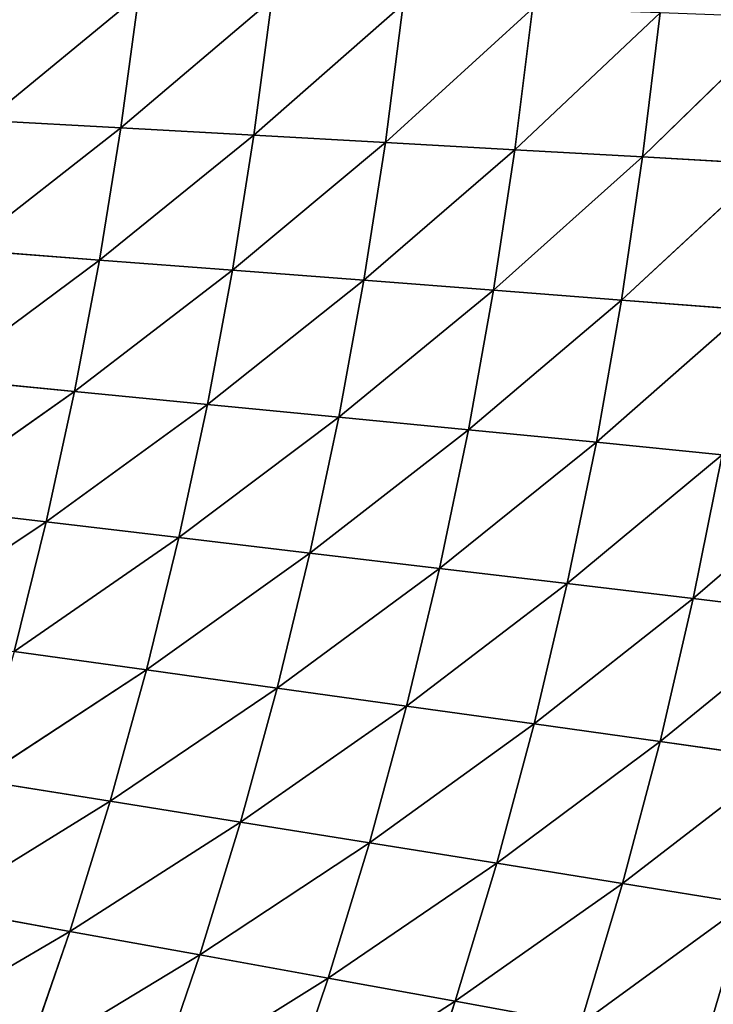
# Model space of a CAD drawing. Extents: x 0 to 605, y 0 to 400.
# Tile 871 of 1056: x 510 to 533, y 159 to 192. Entities that reach past the tile are written whole.
import ezdxf

# ---------------------------------------------------------------- set-up
doc = ezdxf.new("R2010")
doc.units = 0
doc.header["$LTSCALE"] = 25.4
doc.layers.get('0').update_dxf_attribs({"linetype": 'CONTINUOUS'})

# ---------------------------------------------------------------- blocks, each defined once
blk = doc.blocks.new('ATLANTA610_-_S_STL')
at = {"color": 0}
for p, q in [((534.488, 52.016, 237.382), (528.988, 50.111, 241.389)), ((534.488, 52.016, 237.382), (528.988, 50.111, 241.389)), ((535.741, 52.065, 232.589), (530.381, 50.149, 236.719)), ((535.741, 52.065, 232.589), (530.381, 50.149, 236.719)), ((534.488, 52.016, 237.382), (530.381, 50.149, 236.719)), ((534.488, 52.016, 237.382), (530.381, 50.149, 236.719)), ((536.847, 52.126, 227.759), (531.628, 50.199, 232.011)), ((536.847, 52.126, 227.759), (531.628, 50.199, 232.011)), ((535.741, 52.065, 232.589), (531.628, 50.199, 232.011)), ((535.741, 52.065, 232.589), (531.628, 50.199, 232.011)), ((537.811, 52.2, 222.894), (532.732, 50.26, 227.266)), ((537.811, 52.2, 222.894), (532.732, 50.26, 227.266)), ((536.847, 52.126, 227.759), (532.732, 50.26, 227.266)), ((536.847, 52.126, 227.759), (532.732, 50.26, 227.266)), ((534.526, 50.418, 217.678), (529.515, 48.582, 222.077)), ((534.526, 50.418, 217.678), (529.515, 48.582, 222.077)), ((535.224, 50.516, 212.838), (530.348, 48.665, 217.355)), ((535.224, 50.516, 212.838), (530.348, 48.665, 217.355)), ((534.526, 50.418, 217.678), (530.348, 48.665, 217.355)), ((534.526, 50.418, 217.678), (530.348, 48.665, 217.355)), ((535.794, 50.626, 207.97), (531.052, 48.761, 212.604)), ((535.794, 50.626, 207.97), (531.052, 48.761, 212.604)), ((535.224, 50.516, 212.838), (531.052, 48.761, 212.604)), ((535.224, 50.516, 212.838), (531.052, 48.761, 212.604)), ((530.381, 50.149, 236.719), (524.831, 48.363, 240.632)), ((530.381, 50.149, 236.719), (524.831, 48.363, 240.632)), ((528.988, 50.111, 241.389), (524.831, 48.363, 240.632)), ((528.988, 50.111, 241.389), (524.831, 48.363, 240.632)), ((531.628, 50.199, 232.011), (526.212, 48.401, 236.048)), ((531.628, 50.199, 232.011), (526.212, 48.401, 236.048)), ((530.381, 50.149, 236.719), (526.212, 48.401, 236.048)), ((530.381, 50.149, 236.719), (526.212, 48.401, 236.048)), ((532.732, 50.26, 227.266), (527.451, 48.45, 231.425)), ((532.732, 50.26, 227.266), (527.451, 48.45, 231.425)), ((531.628, 50.199, 232.011), (527.451, 48.45, 231.425)), ((531.628, 50.199, 232.011), (527.451, 48.45, 231.425)), ((533.696, 50.333, 222.488), (528.551, 48.51, 226.768)), ((533.696, 50.333, 222.488), (528.551, 48.51, 226.768)), ((532.732, 50.26, 227.266), (528.551, 48.51, 226.768)), ((532.732, 50.26, 227.266), (528.551, 48.51, 226.768)), ((528.988, 50.111, 241.389), (530.381, 50.149, 236.719)), ((528.988, 50.111, 241.389), (530.381, 50.149, 236.719)), ((533.696, 50.333, 222.488), (529.515, 48.582, 222.077)), ((533.696, 50.333, 222.488), (529.515, 48.582, 222.077)), ((530.381, 50.149, 236.719), (531.628, 50.199, 232.011)), ((530.381, 50.149, 236.719), (531.628, 50.199, 232.011)), ((531.628, 50.199, 232.011), (532.732, 50.26, 227.266)), ((531.628, 50.199, 232.011), (532.732, 50.26, 227.266)), ((532.732, 50.26, 227.266), (533.696, 50.333, 222.488)), ((532.732, 50.26, 227.266), (533.696, 50.333, 222.488)), ((531.052, 48.761, 212.604), (526.105, 47.021, 217.029)), ((531.052, 48.761, 212.604), (526.105, 47.021, 217.029)), ((531.631, 48.868, 207.825), (526.813, 47.114, 212.367)), ((531.631, 48.868, 207.825), (526.813, 47.114, 212.367)), ((531.052, 48.761, 212.604), (526.813, 47.114, 212.367)), ((531.052, 48.761, 212.604), (526.813, 47.114, 212.367)), ((531.052, 48.761, 212.604), (530.348, 48.665, 217.355)), ((531.052, 48.761, 212.604), (530.348, 48.665, 217.355)), ((531.631, 48.868, 207.825), (531.052, 48.761, 212.604)), ((531.631, 48.868, 207.825), (531.052, 48.761, 212.604)), ((526.212, 48.401, 236.048), (520.617, 46.725, 239.867)), ((526.212, 48.401, 236.048), (520.617, 46.725, 239.867)), ((527.451, 48.45, 231.425), (521.986, 46.763, 235.369)), ((527.451, 48.45, 231.425), (521.986, 46.763, 235.369)), ((526.212, 48.401, 236.048), (521.986, 46.763, 235.369)), ((526.212, 48.401, 236.048), (521.986, 46.763, 235.369)), ((528.551, 48.51, 226.768), (523.216, 46.811, 230.834)), ((528.551, 48.51, 226.768), (523.216, 46.811, 230.834)), ((527.451, 48.45, 231.425), (523.216, 46.811, 230.834)), ((527.451, 48.45, 231.425), (523.216, 46.811, 230.834)), ((529.515, 48.582, 222.077), (524.31, 46.87, 226.264)), ((529.515, 48.582, 222.077), (524.31, 46.87, 226.264)), ((528.551, 48.51, 226.768), (524.31, 46.87, 226.264)), ((528.551, 48.51, 226.768), (524.31, 46.87, 226.264)), ((526.212, 48.401, 236.048), (524.831, 48.363, 240.632)), ((526.212, 48.401, 236.048), (524.831, 48.363, 240.632)), ((530.348, 48.665, 217.355), (525.271, 46.94, 221.662)), ((530.348, 48.665, 217.355), (525.271, 46.94, 221.662)), ((529.515, 48.582, 222.077), (525.271, 46.94, 221.662)), ((529.515, 48.582, 222.077), (525.271, 46.94, 221.662)), ((530.348, 48.665, 217.355), (526.105, 47.021, 217.029)), ((530.348, 48.665, 217.355), (526.105, 47.021, 217.029)), ((527.451, 48.45, 231.425), (526.212, 48.401, 236.048)), ((527.451, 48.45, 231.425), (526.212, 48.401, 236.048)), ((528.551, 48.51, 226.768), (527.451, 48.45, 231.425)), ((528.551, 48.51, 226.768), (527.451, 48.45, 231.425)), ((529.515, 48.582, 222.077), (528.551, 48.51, 226.768)), ((529.515, 48.582, 222.077), (528.551, 48.51, 226.768)), ((530.348, 48.665, 217.355), (529.515, 48.582, 222.077)), ((530.348, 48.665, 217.355), (529.515, 48.582, 222.077)), ((524.831, 48.363, 240.632), (520.617, 46.725, 239.867)), ((524.831, 48.363, 240.632), (520.617, 46.725, 239.867)), ((524.831, 48.363, 240.632), (523.305, 48.335, 245.176)), ((524.831, 48.363, 240.632), (523.305, 48.335, 245.176)), ((526.813, 47.114, 212.367), (521.801, 45.48, 216.698)), ((526.813, 47.114, 212.367), (521.801, 45.48, 216.698)), ((527.4, 47.218, 207.678), (522.512, 45.568, 212.127)), ((527.4, 47.218, 207.678), (522.512, 45.568, 212.127)), ((526.813, 47.114, 212.367), (522.512, 45.568, 212.127)), ((526.813, 47.114, 212.367), (522.512, 45.568, 212.127)), ((526.105, 47.021, 217.029), (526.813, 47.114, 212.367)), ((526.105, 47.021, 217.029), (526.813, 47.114, 212.367)), ((526.813, 47.114, 212.367), (527.4, 47.218, 207.678)), ((526.813, 47.114, 212.367), (527.4, 47.218, 207.678)), ((521.986, 46.763, 235.369), (516.351, 45.192, 239.093)), ((521.986, 46.763, 235.369), (516.351, 45.192, 239.093)), ((523.216, 46.811, 230.834), (517.705, 45.23, 234.682)), ((523.216, 46.811, 230.834), (517.705, 45.23, 234.682)), ((521.986, 46.763, 235.369), (517.705, 45.23, 234.682)), ((521.986, 46.763, 235.369), (517.705, 45.23, 234.682)), ((524.31, 46.87, 226.264), (518.924, 45.277, 230.235)), ((524.31, 46.87, 226.264), (518.924, 45.277, 230.235)), ((523.216, 46.811, 230.834), (518.924, 45.277, 230.235)), ((523.216, 46.811, 230.834), (518.924, 45.277, 230.235)), ((525.271, 46.94, 221.662), (520.011, 45.334, 225.754)), ((525.271, 46.94, 221.662), (520.011, 45.334, 225.754)), ((524.31, 46.87, 226.264), (520.011, 45.334, 225.754)), ((524.31, 46.87, 226.264), (520.011, 45.334, 225.754)), ((520.617, 46.725, 239.867), (521.986, 46.763, 235.369)), ((520.617, 46.725, 239.867), (521.986, 46.763, 235.369)), ((526.105, 47.021, 217.029), (520.968, 45.401, 221.242)), ((526.105, 47.021, 217.029), (520.968, 45.401, 221.242)), ((525.271, 46.94, 221.662), (520.968, 45.401, 221.242)), ((525.271, 46.94, 221.662), (520.968, 45.401, 221.242)), ((526.105, 47.021, 217.029), (521.801, 45.48, 216.698)), ((526.105, 47.021, 217.029), (521.801, 45.48, 216.698)), ((521.986, 46.763, 235.369), (523.216, 46.811, 230.834)), ((521.986, 46.763, 235.369), (523.216, 46.811, 230.834)), ((523.216, 46.811, 230.834), (524.31, 46.87, 226.264)), ((523.216, 46.811, 230.834), (524.31, 46.87, 226.264)), ((524.31, 46.87, 226.264), (525.271, 46.94, 221.662)), ((524.31, 46.87, 226.264), (525.271, 46.94, 221.662)), ((525.271, 46.94, 221.662), (526.105, 47.021, 217.029)), ((525.271, 46.94, 221.662), (526.105, 47.021, 217.029)), ((520.617, 46.725, 239.867), (516.351, 45.192, 239.093)), ((520.617, 46.725, 239.867), (516.351, 45.192, 239.093)), ((519.108, 46.698, 244.325), (520.617, 46.725, 239.867)), ((519.108, 46.698, 244.325), (520.617, 46.725, 239.867)), ((521.801, 45.48, 216.698), (516.61, 43.959, 220.817)), ((521.801, 45.48, 216.698), (516.61, 43.959, 220.817)), ((522.512, 45.568, 212.127), (517.44, 44.034, 216.365)), ((522.512, 45.568, 212.127), (517.44, 44.034, 216.365)), ((521.801, 45.48, 216.698), (517.44, 44.034, 216.365)), ((521.801, 45.48, 216.698), (517.44, 44.034, 216.365)), ((523.105, 45.668, 207.529), (518.152, 44.119, 211.885)), ((523.105, 45.668, 207.529), (518.152, 44.119, 211.885)), ((522.512, 45.568, 212.127), (518.152, 44.119, 211.885)), ((522.512, 45.568, 212.127), (518.152, 44.119, 211.885)), ((521.801, 45.48, 216.698), (520.968, 45.401, 221.242)), ((521.801, 45.48, 216.698), (520.968, 45.401, 221.242)), ((522.512, 45.568, 212.127), (521.801, 45.48, 216.698)), ((522.512, 45.568, 212.127), (521.801, 45.48, 216.698)), ((523.105, 45.668, 207.529), (522.512, 45.568, 212.127)), ((523.105, 45.668, 207.529), (522.512, 45.568, 212.127)), ((517.705, 45.23, 234.682), (512.036, 43.758, 238.312)), ((517.705, 45.23, 234.682), (512.036, 43.758, 238.312)), ((516.351, 45.192, 239.093), (512.036, 43.758, 238.312)), ((516.351, 45.192, 239.093), (512.036, 43.758, 238.312)), ((518.924, 45.277, 230.235), (513.374, 43.794, 233.989)), ((518.924, 45.277, 230.235), (513.374, 43.794, 233.989)), ((517.705, 45.23, 234.682), (513.374, 43.794, 233.989)), ((517.705, 45.23, 234.682), (513.374, 43.794, 233.989)), ((520.011, 45.334, 225.754), (514.58, 43.839, 229.631)), ((520.011, 45.334, 225.754), (514.58, 43.839, 229.631)), ((518.924, 45.277, 230.235), (514.58, 43.839, 229.631)), ((518.924, 45.277, 230.235), (514.58, 43.839, 229.631)), ((516.351, 45.192, 239.093), (514.859, 45.165, 243.465)), ((516.351, 45.192, 239.093), (514.859, 45.165, 243.465)), ((520.968, 45.401, 221.242), (515.658, 43.894, 225.24)), ((520.968, 45.401, 221.242), (515.658, 43.894, 225.24)), ((520.011, 45.334, 225.754), (515.658, 43.894, 225.24)), ((520.011, 45.334, 225.754), (515.658, 43.894, 225.24)), ((517.705, 45.23, 234.682), (516.351, 45.192, 239.093)), ((517.705, 45.23, 234.682), (516.351, 45.192, 239.093)), ((520.968, 45.401, 221.242), (516.61, 43.959, 220.817)), ((520.968, 45.401, 221.242), (516.61, 43.959, 220.817)), ((518.924, 45.277, 230.235), (517.705, 45.23, 234.682)), ((518.924, 45.277, 230.235), (517.705, 45.23, 234.682)), ((520.011, 45.334, 225.754), (518.924, 45.277, 230.235)), ((520.011, 45.334, 225.754), (518.924, 45.277, 230.235)), ((520.968, 45.401, 221.242), (520.011, 45.334, 225.754)), ((520.968, 45.401, 221.242), (520.011, 45.334, 225.754)), ((518.748, 44.214, 207.379), (513.736, 42.759, 211.641)), ((518.748, 44.214, 207.379), (513.736, 42.759, 211.641)), ((518.152, 44.119, 211.885), (518.748, 44.214, 207.379)), ((518.152, 44.119, 211.885), (518.748, 44.214, 207.379)), ((514.58, 43.839, 229.631), (508.995, 42.448, 233.288)), ((514.58, 43.839, 229.631), (508.995, 42.448, 233.288)), ((515.658, 43.894, 225.24), (510.187, 42.492, 229.02)), ((515.658, 43.894, 225.24), (510.187, 42.492, 229.02)), ((514.58, 43.839, 229.631), (510.187, 42.492, 229.02)), ((514.58, 43.839, 229.631), (510.187, 42.492, 229.02)), ((516.61, 43.959, 220.817), (511.254, 42.545, 224.72)), ((516.61, 43.959, 220.817), (511.254, 42.545, 224.72)), ((515.658, 43.894, 225.24), (511.254, 42.545, 224.72)), ((515.658, 43.894, 225.24), (511.254, 42.545, 224.72)), ((517.44, 44.034, 216.365), (512.199, 42.607, 220.389)), ((517.44, 44.034, 216.365), (512.199, 42.607, 220.389)), ((516.61, 43.959, 220.817), (512.199, 42.607, 220.389)), ((516.61, 43.959, 220.817), (512.199, 42.607, 220.389)), ((518.152, 44.119, 211.885), (513.025, 42.678, 216.028)), ((518.152, 44.119, 211.885), (513.025, 42.678, 216.028)), ((517.44, 44.034, 216.365), (513.025, 42.678, 216.028)), ((517.44, 44.034, 216.365), (513.025, 42.678, 216.028)), ((513.374, 43.794, 233.989), (514.58, 43.839, 229.631)), ((513.374, 43.794, 233.989), (514.58, 43.839, 229.631)), ((518.152, 44.119, 211.885), (513.736, 42.759, 211.641)), ((518.152, 44.119, 211.885), (513.736, 42.759, 211.641)), ((514.58, 43.839, 229.631), (515.658, 43.894, 225.24)), ((514.58, 43.839, 229.631), (515.658, 43.894, 225.24)), ((515.658, 43.894, 225.24), (516.61, 43.959, 220.817)), ((515.658, 43.894, 225.24), (516.61, 43.959, 220.817)), ((516.61, 43.959, 220.817), (517.44, 44.034, 216.365)), ((516.61, 43.959, 220.817), (517.44, 44.034, 216.365)), ((517.44, 44.034, 216.365), (518.152, 44.119, 211.885)), ((517.44, 44.034, 216.365), (518.152, 44.119, 211.885)), ((512.036, 43.758, 238.312), (507.674, 42.414, 237.522)), ((512.036, 43.758, 238.312), (507.674, 42.414, 237.522)), ((513.374, 43.794, 233.989), (508.995, 42.448, 233.288)), ((513.374, 43.794, 233.989), (508.995, 42.448, 233.288)), ((510.563, 43.731, 242.596), (512.036, 43.758, 238.312)), ((510.563, 43.731, 242.596), (512.036, 43.758, 238.312)), ((512.036, 43.758, 238.312), (513.374, 43.794, 233.989)), ((512.036, 43.758, 238.312), (513.374, 43.794, 233.989)), ((514.335, 42.849, 207.228), (509.268, 41.483, 211.394)), ((514.335, 42.849, 207.228), (509.268, 41.483, 211.394)), ((514.335, 42.849, 207.228), (513.736, 42.759, 211.641)), ((514.335, 42.849, 207.228), (513.736, 42.759, 211.641)), ((511.254, 42.545, 224.72), (505.749, 41.23, 228.404)), ((511.254, 42.545, 224.72), (505.749, 41.23, 228.404)), ((512.199, 42.607, 220.389), (506.804, 41.28, 224.195)), ((512.199, 42.607, 220.389), (506.804, 41.28, 224.195)), ((511.254, 42.545, 224.72), (506.804, 41.28, 224.195)), ((511.254, 42.545, 224.72), (506.804, 41.28, 224.195)), ((513.025, 42.678, 216.028), (507.74, 41.339, 219.956)), ((513.025, 42.678, 216.028), (507.74, 41.339, 219.956)), ((512.199, 42.607, 220.389), (507.74, 41.339, 219.956)), ((512.199, 42.607, 220.389), (507.74, 41.339, 219.956)), ((513.736, 42.759, 211.641), (508.56, 41.406, 215.688)), ((513.736, 42.759, 211.641), (508.56, 41.406, 215.688)), ((513.025, 42.678, 216.028), (508.56, 41.406, 215.688)), ((513.025, 42.678, 216.028), (508.56, 41.406, 215.688)), ((513.736, 42.759, 211.641), (509.268, 41.483, 211.394)), ((513.736, 42.759, 211.641), (509.268, 41.483, 211.394)), ((511.254, 42.545, 224.72), (510.187, 42.492, 229.02)), ((511.254, 42.545, 224.72), (510.187, 42.492, 229.02)), ((512.199, 42.607, 220.389), (511.254, 42.545, 224.72)), ((512.199, 42.607, 220.389), (511.254, 42.545, 224.72)), ((513.025, 42.678, 216.028), (512.199, 42.607, 220.389)), ((513.025, 42.678, 216.028), (512.199, 42.607, 220.389)), ((513.736, 42.759, 211.641), (513.025, 42.678, 216.028)), ((513.736, 42.759, 211.641), (513.025, 42.678, 216.028))]:
    blk.add_line(p, q, dxfattribs=at)
mesh = blk.add_polyface(dxfattribs=at)
corners = [(537.117, 53.971, 242.875), (538.528, 54.007, 238.037), (533.085, 51.978, 242.137)]
mesh.append_faces([[corners[k] for k in face] for face in [(0, 1, 2)]], dxfattribs={"color": 0})
mesh = blk.add_polyface(dxfattribs=at)
corners = [(533.085, 51.978, 242.137), (538.528, 54.007, 238.037), (534.488, 52.016, 237.382)]
mesh.append_faces([[corners[k] for k in face] for face in [(0, 1, 2)]], dxfattribs={"color": 0})
mesh = blk.add_polyface(dxfattribs=at)
corners = [(533.085, 51.978, 242.137), (534.488, 52.016, 237.382), (528.988, 50.111, 241.389)]
mesh.append_faces([[corners[k] for k in face] for face in [(0, 1, 2)]], dxfattribs={"color": 0})
mesh = blk.add_polyface(dxfattribs=at)
corners = [(528.988, 50.111, 241.389), (534.488, 52.016, 237.382), (530.381, 50.149, 236.719)]
mesh.append_faces([[corners[k] for k in face] for face in [(0, 1, 2)]], dxfattribs={"color": 0})
mesh = blk.add_polyface(dxfattribs=at)
corners = [(534.488, 52.016, 237.382), (535.741, 52.065, 232.589), (530.381, 50.149, 236.719)]
mesh.append_faces([[corners[k] for k in face] for face in [(0, 1, 2)]], dxfattribs={"color": 0})
mesh = blk.add_polyface(dxfattribs=at)
corners = [(530.381, 50.149, 236.719), (535.741, 52.065, 232.589), (531.628, 50.199, 232.011)]
mesh.append_faces([[corners[k] for k in face] for face in [(0, 1, 2)]], dxfattribs={"color": 0})
mesh = blk.add_polyface(dxfattribs=at)
corners = [(535.741, 52.065, 232.589), (536.847, 52.126, 227.759), (531.628, 50.199, 232.011)]
mesh.append_faces([[corners[k] for k in face] for face in [(0, 1, 2)]], dxfattribs={"color": 0})
mesh = blk.add_polyface(dxfattribs=at)
corners = [(531.628, 50.199, 232.011), (536.847, 52.126, 227.759), (532.732, 50.26, 227.266)]
mesh.append_faces([[corners[k] for k in face] for face in [(0, 1, 2)]], dxfattribs={"color": 0})
mesh = blk.add_polyface(dxfattribs=at)
corners = [(536.847, 52.126, 227.759), (537.811, 52.2, 222.894), (532.732, 50.26, 227.266)]
mesh.append_faces([[corners[k] for k in face] for face in [(0, 1, 2)]], dxfattribs={"color": 0})
mesh = blk.add_polyface(dxfattribs=at)
corners = [(532.732, 50.26, 227.266), (537.811, 52.2, 222.894), (533.696, 50.333, 222.488)]
mesh.append_faces([[corners[k] for k in face] for face in [(0, 1, 2)]], dxfattribs={"color": 0})
mesh = blk.add_polyface(dxfattribs=at)
corners = [(533.696, 50.333, 222.488), (534.526, 50.418, 217.678), (529.515, 48.582, 222.077)]
mesh.append_faces([[corners[k] for k in face] for face in [(0, 1, 2)]], dxfattribs={"color": 0})
mesh = blk.add_polyface(dxfattribs=at)
corners = [(529.515, 48.582, 222.077), (534.526, 50.418, 217.678), (530.348, 48.665, 217.355)]
mesh.append_faces([[corners[k] for k in face] for face in [(0, 1, 2)]], dxfattribs={"color": 0})
mesh = blk.add_polyface(dxfattribs=at)
corners = [(534.526, 50.418, 217.678), (535.224, 50.516, 212.838), (530.348, 48.665, 217.355)]
mesh.append_faces([[corners[k] for k in face] for face in [(0, 1, 2)]], dxfattribs={"color": 0})
mesh = blk.add_polyface(dxfattribs=at)
corners = [(530.348, 48.665, 217.355), (535.224, 50.516, 212.838), (531.052, 48.761, 212.604)]
mesh.append_faces([[corners[k] for k in face] for face in [(0, 1, 2)]], dxfattribs={"color": 0})
mesh = blk.add_polyface(dxfattribs=at)
corners = [(535.224, 50.516, 212.838), (535.794, 50.626, 207.97), (531.052, 48.761, 212.604)]
mesh.append_faces([[corners[k] for k in face] for face in [(0, 1, 2)]], dxfattribs={"color": 0})
mesh = blk.add_polyface(dxfattribs=at)
corners = [(531.052, 48.761, 212.604), (535.794, 50.626, 207.97), (531.631, 48.868, 207.825)]
mesh.append_faces([[corners[k] for k in face] for face in [(0, 1, 2)]], dxfattribs={"color": 0})
mesh = blk.add_polyface(dxfattribs=at)
corners = [(523.305, 48.335, 245.176), (528.988, 50.111, 241.389), (524.831, 48.363, 240.632)]
mesh.append_faces([[corners[k] for k in face] for face in [(0, 1, 2)]], dxfattribs={"color": 0})
mesh = blk.add_polyface(dxfattribs=at)
corners = [(528.988, 50.111, 241.389), (530.381, 50.149, 236.719), (524.831, 48.363, 240.632)]
mesh.append_faces([[corners[k] for k in face] for face in [(0, 1, 2)]], dxfattribs={"color": 0})
mesh = blk.add_polyface(dxfattribs=at)
corners = [(524.831, 48.363, 240.632), (530.381, 50.149, 236.719), (526.212, 48.401, 236.048)]
mesh.append_faces([[corners[k] for k in face] for face in [(0, 1, 2)]], dxfattribs={"color": 0})
mesh = blk.add_polyface(dxfattribs=at)
corners = [(530.381, 50.149, 236.719), (531.628, 50.199, 232.011), (526.212, 48.401, 236.048)]
mesh.append_faces([[corners[k] for k in face] for face in [(0, 1, 2)]], dxfattribs={"color": 0})
mesh = blk.add_polyface(dxfattribs=at)
corners = [(526.212, 48.401, 236.048), (531.628, 50.199, 232.011), (527.451, 48.45, 231.425)]
mesh.append_faces([[corners[k] for k in face] for face in [(0, 1, 2)]], dxfattribs={"color": 0})
mesh = blk.add_polyface(dxfattribs=at)
corners = [(531.628, 50.199, 232.011), (532.732, 50.26, 227.266), (527.451, 48.45, 231.425)]
mesh.append_faces([[corners[k] for k in face] for face in [(0, 1, 2)]], dxfattribs={"color": 0})
mesh = blk.add_polyface(dxfattribs=at)
corners = [(527.451, 48.45, 231.425), (532.732, 50.26, 227.266), (528.551, 48.51, 226.768)]
mesh.append_faces([[corners[k] for k in face] for face in [(0, 1, 2)]], dxfattribs={"color": 0})
mesh = blk.add_polyface(dxfattribs=at)
corners = [(532.732, 50.26, 227.266), (533.696, 50.333, 222.488), (528.551, 48.51, 226.768)]
mesh.append_faces([[corners[k] for k in face] for face in [(0, 1, 2)]], dxfattribs={"color": 0})
mesh = blk.add_polyface(dxfattribs=at)
corners = [(528.551, 48.51, 226.768), (533.696, 50.333, 222.488), (529.515, 48.582, 222.077)]
mesh.append_faces([[corners[k] for k in face] for face in [(0, 1, 2)]], dxfattribs={"color": 0})
mesh = blk.add_polyface(dxfattribs=at)
corners = [(530.348, 48.665, 217.355), (531.052, 48.761, 212.604), (526.105, 47.021, 217.029)]
mesh.append_faces([[corners[k] for k in face] for face in [(0, 1, 2)]], dxfattribs={"color": 0})
mesh = blk.add_polyface(dxfattribs=at)
corners = [(526.105, 47.021, 217.029), (531.052, 48.761, 212.604), (526.813, 47.114, 212.367)]
mesh.append_faces([[corners[k] for k in face] for face in [(0, 1, 2)]], dxfattribs={"color": 0})
mesh = blk.add_polyface(dxfattribs=at)
corners = [(531.052, 48.761, 212.604), (531.631, 48.868, 207.825), (526.813, 47.114, 212.367)]
mesh.append_faces([[corners[k] for k in face] for face in [(0, 1, 2)]], dxfattribs={"color": 0})
mesh = blk.add_polyface(dxfattribs=at)
corners = [(526.813, 47.114, 212.367), (531.631, 48.868, 207.825), (527.4, 47.218, 207.678)]
mesh.append_faces([[corners[k] for k in face] for face in [(0, 1, 2)]], dxfattribs={"color": 0})
mesh = blk.add_polyface(dxfattribs=at)
corners = [(524.831, 48.363, 240.632), (526.212, 48.401, 236.048), (520.617, 46.725, 239.867)]
mesh.append_faces([[corners[k] for k in face] for face in [(0, 1, 2)]], dxfattribs={"color": 0})
mesh = blk.add_polyface(dxfattribs=at)
corners = [(520.617, 46.725, 239.867), (526.212, 48.401, 236.048), (521.986, 46.763, 235.369)]
mesh.append_faces([[corners[k] for k in face] for face in [(0, 1, 2)]], dxfattribs={"color": 0})
mesh = blk.add_polyface(dxfattribs=at)
corners = [(526.212, 48.401, 236.048), (527.451, 48.45, 231.425), (521.986, 46.763, 235.369)]
mesh.append_faces([[corners[k] for k in face] for face in [(0, 1, 2)]], dxfattribs={"color": 0})
mesh = blk.add_polyface(dxfattribs=at)
corners = [(521.986, 46.763, 235.369), (527.451, 48.45, 231.425), (523.216, 46.811, 230.834)]
mesh.append_faces([[corners[k] for k in face] for face in [(0, 1, 2)]], dxfattribs={"color": 0})
mesh = blk.add_polyface(dxfattribs=at)
corners = [(527.451, 48.45, 231.425), (528.551, 48.51, 226.768), (523.216, 46.811, 230.834)]
mesh.append_faces([[corners[k] for k in face] for face in [(0, 1, 2)]], dxfattribs={"color": 0})
mesh = blk.add_polyface(dxfattribs=at)
corners = [(523.216, 46.811, 230.834), (528.551, 48.51, 226.768), (524.31, 46.87, 226.264)]
mesh.append_faces([[corners[k] for k in face] for face in [(0, 1, 2)]], dxfattribs={"color": 0})
mesh = blk.add_polyface(dxfattribs=at)
corners = [(528.551, 48.51, 226.768), (529.515, 48.582, 222.077), (524.31, 46.87, 226.264)]
mesh.append_faces([[corners[k] for k in face] for face in [(0, 1, 2)]], dxfattribs={"color": 0})
mesh = blk.add_polyface(dxfattribs=at)
corners = [(524.31, 46.87, 226.264), (529.515, 48.582, 222.077), (525.271, 46.94, 221.662)]
mesh.append_faces([[corners[k] for k in face] for face in [(0, 1, 2)]], dxfattribs={"color": 0})
mesh = blk.add_polyface(dxfattribs=at)
corners = [(529.515, 48.582, 222.077), (530.348, 48.665, 217.355), (525.271, 46.94, 221.662)]
mesh.append_faces([[corners[k] for k in face] for face in [(0, 1, 2)]], dxfattribs={"color": 0})
mesh = blk.add_polyface(dxfattribs=at)
corners = [(525.271, 46.94, 221.662), (530.348, 48.665, 217.355), (526.105, 47.021, 217.029)]
mesh.append_faces([[corners[k] for k in face] for face in [(0, 1, 2)]], dxfattribs={"color": 0})
mesh = blk.add_polyface(dxfattribs=at)
corners = [(519.108, 46.698, 244.325), (524.831, 48.363, 240.632), (520.617, 46.725, 239.867), (523.305, 48.335, 245.176)]
mesh.append_faces([[corners[k] for k in face] for face in [(0, 1, 2), (1, 0, 3)]], dxfattribs={"vtx0": -1, "color": 0})
mesh = blk.add_polyface(dxfattribs=at)
corners = [(526.105, 47.021, 217.029), (526.813, 47.114, 212.367), (521.801, 45.48, 216.698)]
mesh.append_faces([[corners[k] for k in face] for face in [(0, 1, 2)]], dxfattribs={"color": 0})
mesh = blk.add_polyface(dxfattribs=at)
corners = [(521.801, 45.48, 216.698), (526.813, 47.114, 212.367), (522.512, 45.568, 212.127)]
mesh.append_faces([[corners[k] for k in face] for face in [(0, 1, 2)]], dxfattribs={"color": 0})
mesh = blk.add_polyface(dxfattribs=at)
corners = [(526.813, 47.114, 212.367), (527.4, 47.218, 207.678), (522.512, 45.568, 212.127)]
mesh.append_faces([[corners[k] for k in face] for face in [(0, 1, 2)]], dxfattribs={"color": 0})
mesh = blk.add_polyface(dxfattribs=at)
corners = [(522.512, 45.568, 212.127), (527.4, 47.218, 207.678), (523.105, 45.668, 207.529)]
mesh.append_faces([[corners[k] for k in face] for face in [(0, 1, 2)]], dxfattribs={"color": 0})
mesh = blk.add_polyface(dxfattribs=at)
corners = [(520.617, 46.725, 239.867), (521.986, 46.763, 235.369), (516.351, 45.192, 239.093)]
mesh.append_faces([[corners[k] for k in face] for face in [(0, 1, 2)]], dxfattribs={"color": 0})
mesh = blk.add_polyface(dxfattribs=at)
corners = [(516.351, 45.192, 239.093), (521.986, 46.763, 235.369), (517.705, 45.23, 234.682)]
mesh.append_faces([[corners[k] for k in face] for face in [(0, 1, 2)]], dxfattribs={"color": 0})
mesh = blk.add_polyface(dxfattribs=at)
corners = [(521.986, 46.763, 235.369), (523.216, 46.811, 230.834), (517.705, 45.23, 234.682)]
mesh.append_faces([[corners[k] for k in face] for face in [(0, 1, 2)]], dxfattribs={"color": 0})
mesh = blk.add_polyface(dxfattribs=at)
corners = [(517.705, 45.23, 234.682), (523.216, 46.811, 230.834), (518.924, 45.277, 230.235)]
mesh.append_faces([[corners[k] for k in face] for face in [(0, 1, 2)]], dxfattribs={"color": 0})
mesh = blk.add_polyface(dxfattribs=at)
corners = [(523.216, 46.811, 230.834), (524.31, 46.87, 226.264), (518.924, 45.277, 230.235)]
mesh.append_faces([[corners[k] for k in face] for face in [(0, 1, 2)]], dxfattribs={"color": 0})
mesh = blk.add_polyface(dxfattribs=at)
corners = [(518.924, 45.277, 230.235), (524.31, 46.87, 226.264), (520.011, 45.334, 225.754)]
mesh.append_faces([[corners[k] for k in face] for face in [(0, 1, 2)]], dxfattribs={"color": 0})
mesh = blk.add_polyface(dxfattribs=at)
corners = [(524.31, 46.87, 226.264), (525.271, 46.94, 221.662), (520.011, 45.334, 225.754)]
mesh.append_faces([[corners[k] for k in face] for face in [(0, 1, 2)]], dxfattribs={"color": 0})
mesh = blk.add_polyface(dxfattribs=at)
corners = [(520.011, 45.334, 225.754), (525.271, 46.94, 221.662), (520.968, 45.401, 221.242)]
mesh.append_faces([[corners[k] for k in face] for face in [(0, 1, 2)]], dxfattribs={"color": 0})
mesh = blk.add_polyface(dxfattribs=at)
corners = [(525.271, 46.94, 221.662), (526.105, 47.021, 217.029), (520.968, 45.401, 221.242)]
mesh.append_faces([[corners[k] for k in face] for face in [(0, 1, 2)]], dxfattribs={"color": 0})
mesh = blk.add_polyface(dxfattribs=at)
corners = [(520.968, 45.401, 221.242), (526.105, 47.021, 217.029), (521.801, 45.48, 216.698)]
mesh.append_faces([[corners[k] for k in face] for face in [(0, 1, 2)]], dxfattribs={"color": 0})
mesh = blk.add_polyface(dxfattribs=at)
corners = [(514.859, 45.165, 243.465), (520.617, 46.725, 239.867), (516.351, 45.192, 239.093), (519.108, 46.698, 244.325)]
mesh.append_faces([[corners[k] for k in face] for face in [(0, 1, 2), (1, 0, 3)]], dxfattribs={"vtx0": -1, "color": 0})
mesh = blk.add_polyface(dxfattribs=at)
corners = [(520.968, 45.401, 221.242), (521.801, 45.48, 216.698), (516.61, 43.959, 220.817)]
mesh.append_faces([[corners[k] for k in face] for face in [(0, 1, 2)]], dxfattribs={"color": 0})
mesh = blk.add_polyface(dxfattribs=at)
corners = [(516.61, 43.959, 220.817), (521.801, 45.48, 216.698), (517.44, 44.034, 216.365)]
mesh.append_faces([[corners[k] for k in face] for face in [(0, 1, 2)]], dxfattribs={"color": 0})
mesh = blk.add_polyface(dxfattribs=at)
corners = [(521.801, 45.48, 216.698), (522.512, 45.568, 212.127), (517.44, 44.034, 216.365)]
mesh.append_faces([[corners[k] for k in face] for face in [(0, 1, 2)]], dxfattribs={"color": 0})
mesh = blk.add_polyface(dxfattribs=at)
corners = [(517.44, 44.034, 216.365), (522.512, 45.568, 212.127), (518.152, 44.119, 211.885)]
mesh.append_faces([[corners[k] for k in face] for face in [(0, 1, 2)]], dxfattribs={"color": 0})
mesh = blk.add_polyface(dxfattribs=at)
corners = [(522.512, 45.568, 212.127), (523.105, 45.668, 207.529), (518.152, 44.119, 211.885)]
mesh.append_faces([[corners[k] for k in face] for face in [(0, 1, 2)]], dxfattribs={"color": 0})
mesh = blk.add_polyface(dxfattribs=at)
corners = [(518.152, 44.119, 211.885), (523.105, 45.668, 207.529), (518.748, 44.214, 207.379)]
mesh.append_faces([[corners[k] for k in face] for face in [(0, 1, 2)]], dxfattribs={"color": 0})
mesh = blk.add_polyface(dxfattribs=at)
corners = [(510.563, 43.731, 242.596), (516.351, 45.192, 239.093), (512.036, 43.758, 238.312), (514.859, 45.165, 243.465)]
mesh.append_faces([[corners[k] for k in face] for face in [(0, 1, 2), (1, 0, 3)]], dxfattribs={"vtx0": -1, "color": 0})
mesh = blk.add_polyface(dxfattribs=at)
corners = [(516.351, 45.192, 239.093), (517.705, 45.23, 234.682), (512.036, 43.758, 238.312)]
mesh.append_faces([[corners[k] for k in face] for face in [(0, 1, 2)]], dxfattribs={"color": 0})
mesh = blk.add_polyface(dxfattribs=at)
corners = [(512.036, 43.758, 238.312), (517.705, 45.23, 234.682), (513.374, 43.794, 233.989)]
mesh.append_faces([[corners[k] for k in face] for face in [(0, 1, 2)]], dxfattribs={"color": 0})
mesh = blk.add_polyface(dxfattribs=at)
corners = [(517.705, 45.23, 234.682), (518.924, 45.277, 230.235), (513.374, 43.794, 233.989)]
mesh.append_faces([[corners[k] for k in face] for face in [(0, 1, 2)]], dxfattribs={"color": 0})
mesh = blk.add_polyface(dxfattribs=at)
corners = [(513.374, 43.794, 233.989), (518.924, 45.277, 230.235), (514.58, 43.839, 229.631)]
mesh.append_faces([[corners[k] for k in face] for face in [(0, 1, 2)]], dxfattribs={"color": 0})
mesh = blk.add_polyface(dxfattribs=at)
corners = [(518.924, 45.277, 230.235), (520.011, 45.334, 225.754), (514.58, 43.839, 229.631)]
mesh.append_faces([[corners[k] for k in face] for face in [(0, 1, 2)]], dxfattribs={"color": 0})
mesh = blk.add_polyface(dxfattribs=at)
corners = [(514.58, 43.839, 229.631), (520.011, 45.334, 225.754), (515.658, 43.894, 225.24)]
mesh.append_faces([[corners[k] for k in face] for face in [(0, 1, 2)]], dxfattribs={"color": 0})
mesh = blk.add_polyface(dxfattribs=at)
corners = [(520.011, 45.334, 225.754), (520.968, 45.401, 221.242), (515.658, 43.894, 225.24)]
mesh.append_faces([[corners[k] for k in face] for face in [(0, 1, 2)]], dxfattribs={"color": 0})
mesh = blk.add_polyface(dxfattribs=at)
corners = [(515.658, 43.894, 225.24), (520.968, 45.401, 221.242), (516.61, 43.959, 220.817)]
mesh.append_faces([[corners[k] for k in face] for face in [(0, 1, 2)]], dxfattribs={"color": 0})
mesh = blk.add_polyface(dxfattribs=at)
corners = [(518.152, 44.119, 211.885), (518.748, 44.214, 207.379), (513.736, 42.759, 211.641)]
mesh.append_faces([[corners[k] for k in face] for face in [(0, 1, 2)]], dxfattribs={"color": 0})
mesh = blk.add_polyface(dxfattribs=at)
corners = [(513.736, 42.759, 211.641), (518.748, 44.214, 207.379), (514.335, 42.849, 207.228)]
mesh.append_faces([[corners[k] for k in face] for face in [(0, 1, 2)]], dxfattribs={"color": 0})
mesh = blk.add_polyface(dxfattribs=at)
corners = [(513.374, 43.794, 233.989), (514.58, 43.839, 229.631), (508.995, 42.448, 233.288)]
mesh.append_faces([[corners[k] for k in face] for face in [(0, 1, 2)]], dxfattribs={"color": 0})
mesh = blk.add_polyface(dxfattribs=at)
corners = [(508.995, 42.448, 233.288), (514.58, 43.839, 229.631), (510.187, 42.492, 229.02)]
mesh.append_faces([[corners[k] for k in face] for face in [(0, 1, 2)]], dxfattribs={"color": 0})
mesh = blk.add_polyface(dxfattribs=at)
corners = [(514.58, 43.839, 229.631), (515.658, 43.894, 225.24), (510.187, 42.492, 229.02)]
mesh.append_faces([[corners[k] for k in face] for face in [(0, 1, 2)]], dxfattribs={"color": 0})
mesh = blk.add_polyface(dxfattribs=at)
corners = [(510.187, 42.492, 229.02), (515.658, 43.894, 225.24), (511.254, 42.545, 224.72)]
mesh.append_faces([[corners[k] for k in face] for face in [(0, 1, 2)]], dxfattribs={"color": 0})
mesh = blk.add_polyface(dxfattribs=at)
corners = [(515.658, 43.894, 225.24), (516.61, 43.959, 220.817), (511.254, 42.545, 224.72)]
mesh.append_faces([[corners[k] for k in face] for face in [(0, 1, 2)]], dxfattribs={"color": 0})
mesh = blk.add_polyface(dxfattribs=at)
corners = [(511.254, 42.545, 224.72), (516.61, 43.959, 220.817), (512.199, 42.607, 220.389)]
mesh.append_faces([[corners[k] for k in face] for face in [(0, 1, 2)]], dxfattribs={"color": 0})
mesh = blk.add_polyface(dxfattribs=at)
corners = [(516.61, 43.959, 220.817), (517.44, 44.034, 216.365), (512.199, 42.607, 220.389)]
mesh.append_faces([[corners[k] for k in face] for face in [(0, 1, 2)]], dxfattribs={"color": 0})
mesh = blk.add_polyface(dxfattribs=at)
corners = [(512.199, 42.607, 220.389), (517.44, 44.034, 216.365), (513.025, 42.678, 216.028)]
mesh.append_faces([[corners[k] for k in face] for face in [(0, 1, 2)]], dxfattribs={"color": 0})
mesh = blk.add_polyface(dxfattribs=at)
corners = [(517.44, 44.034, 216.365), (518.152, 44.119, 211.885), (513.025, 42.678, 216.028)]
mesh.append_faces([[corners[k] for k in face] for face in [(0, 1, 2)]], dxfattribs={"color": 0})
mesh = blk.add_polyface(dxfattribs=at)
corners = [(513.025, 42.678, 216.028), (518.152, 44.119, 211.885), (513.736, 42.759, 211.641)]
mesh.append_faces([[corners[k] for k in face] for face in [(0, 1, 2)]], dxfattribs={"color": 0})
mesh = blk.add_polyface(dxfattribs=at)
corners = [(506.223, 42.388, 241.718), (512.036, 43.758, 238.312), (507.674, 42.414, 237.522), (510.563, 43.731, 242.596)]
mesh.append_faces([[corners[k] for k in face] for face in [(0, 1, 2), (1, 0, 3)]], dxfattribs={"vtx0": -1, "color": 0})
mesh = blk.add_polyface(dxfattribs=at)
corners = [(507.674, 42.414, 237.522), (513.374, 43.794, 233.989), (508.995, 42.448, 233.288), (512.036, 43.758, 238.312)]
mesh.append_faces([[corners[k] for k in face] for face in [(0, 1, 2), (1, 0, 3)]], dxfattribs={"vtx0": -1, "color": 0})
mesh = blk.add_polyface(dxfattribs=at)
corners = [(513.736, 42.759, 211.641), (514.335, 42.849, 207.228), (509.268, 41.483, 211.394)]
mesh.append_faces([[corners[k] for k in face] for face in [(0, 1, 2)]], dxfattribs={"color": 0})
mesh = blk.add_polyface(dxfattribs=at)
corners = [(509.268, 41.483, 211.394), (514.335, 42.849, 207.228), (509.868, 41.569, 207.075)]
mesh.append_faces([[corners[k] for k in face] for face in [(0, 1, 2)]], dxfattribs={"color": 0})
mesh = blk.add_polyface(dxfattribs=at)
corners = [(510.187, 42.492, 229.02), (511.254, 42.545, 224.72), (505.749, 41.23, 228.404)]
mesh.append_faces([[corners[k] for k in face] for face in [(0, 1, 2)]], dxfattribs={"color": 0})
mesh = blk.add_polyface(dxfattribs=at)
corners = [(505.749, 41.23, 228.404), (511.254, 42.545, 224.72), (506.804, 41.28, 224.195)]
mesh.append_faces([[corners[k] for k in face] for face in [(0, 1, 2)]], dxfattribs={"color": 0})
mesh = blk.add_polyface(dxfattribs=at)
corners = [(511.254, 42.545, 224.72), (512.199, 42.607, 220.389), (506.804, 41.28, 224.195)]
mesh.append_faces([[corners[k] for k in face] for face in [(0, 1, 2)]], dxfattribs={"color": 0})
mesh = blk.add_polyface(dxfattribs=at)
corners = [(506.804, 41.28, 224.195), (512.199, 42.607, 220.389), (507.74, 41.339, 219.956)]
mesh.append_faces([[corners[k] for k in face] for face in [(0, 1, 2)]], dxfattribs={"color": 0})
mesh = blk.add_polyface(dxfattribs=at)
corners = [(512.199, 42.607, 220.389), (513.025, 42.678, 216.028), (507.74, 41.339, 219.956)]
mesh.append_faces([[corners[k] for k in face] for face in [(0, 1, 2)]], dxfattribs={"color": 0})
mesh = blk.add_polyface(dxfattribs=at)
corners = [(507.74, 41.339, 219.956), (513.025, 42.678, 216.028), (508.56, 41.406, 215.688)]
mesh.append_faces([[corners[k] for k in face] for face in [(0, 1, 2)]], dxfattribs={"color": 0})
mesh = blk.add_polyface(dxfattribs=at)
corners = [(513.025, 42.678, 216.028), (513.736, 42.759, 211.641), (508.56, 41.406, 215.688)]
mesh.append_faces([[corners[k] for k in face] for face in [(0, 1, 2)]], dxfattribs={"color": 0})
mesh = blk.add_polyface(dxfattribs=at)
corners = [(508.56, 41.406, 215.688), (513.736, 42.759, 211.641), (509.268, 41.483, 211.394)]
mesh.append_faces([[corners[k] for k in face] for face in [(0, 1, 2)]], dxfattribs={"color": 0})

msp = doc.modelspace()

# ---------------------------------------------------------------- block references
at = {"color": 254, "extrusion": (0, -1, 5.55112e-17)}
msp.add_blockref('ATLANTA610_-_S_STL', (-0.269, -0.066, -399.883), dxfattribs=at)

doc.saveas('drawing.dxf')
